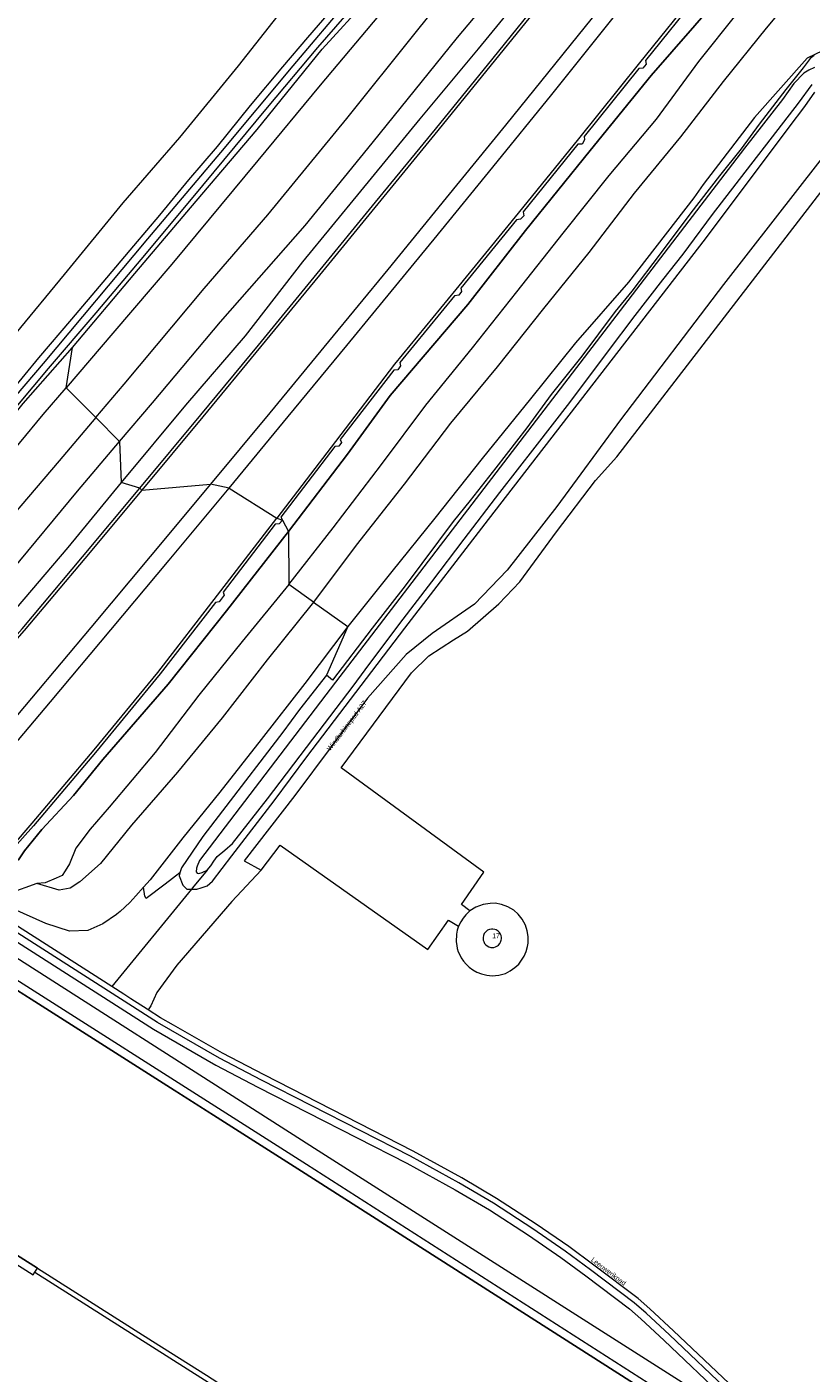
# Model space of a CAD drawing. Header units: metres. Extents: x 138165 to 154469, y 480134 to 494189.
# Tile 948 of 1056: x 151366 to 151568, y 480657 to 481003. Entities that reach past the tile are written whole.
import ezdxf

# ---------------------------------------------------------------- set-up
doc = ezdxf.new("R2010")
doc.units = ezdxf.units.M
doc.header["$LTSCALE"] = 0.001
doc.header["$MEASUREMENT"] = 0
for name, color, linetype, lineweight in [('TOP-L-topo objecten vlak', 7, 'Continuous', 0), ('TOP-L-water beschoeiing', 7, 'Continuous', 0), ('TOP-T-topo huisnummering naamgeving', 7, 'Continuous', 0)]:
    doc.layers.add(name, color=color, linetype=linetype, lineweight=lineweight)
doc.styles.add('Style-INTL_ISO', font='INTL_ISO.shx')

msp = doc.modelspace()

# ---------------------------------------------------------------- linework, layer by layer
at = {"layer": 'TOP-L-topo objecten vlak', "flags": 128}
for points in [[(151390.12, 480896.78), (151398.61, 480906.76), (151416.08, 480927.62), (151437.89, 480952.4), (151455.12, 480973.6), (151477.08, 481000.81), (151495.73, 481023.05), (151522.89, 481060.31), (151550.63, 481094.71), (151576.49, 481127.85), (151597.77, 481154.46), (151614.39, 481171.86)], [(151616.55, 481167.03), (151600.82, 481148.04), (151586.88, 481129.3), (151571.53, 481110.38), (151556.85, 481091.59), (151541.9, 481073.16), (151527.63, 481053.7), (151511.83, 481035.02), (151498.09, 481017.07), (151482.34, 480997.88), (151467.37, 480979.84), (151452.09, 480961.26), (151437.2, 480943.09), (151422.42, 480924.04), (151407.11, 480906.16), (151390.51, 480886.26)], [(151383.99, 480902.98), (151391.28, 480911.61), (151411.92, 480936.23), (151428.24, 480955.13), (151448.54, 480979.93), (151466.14, 481001.87), (151490.08, 481031.74), (151503.99, 481049.89), (151505.37, 481057.11), (151507.15, 481062.25), (151510.78, 481068.08), (151540.65, 481105.51), (151557.66, 481128.38), (151562.25, 481136.19), (151564.25, 481138.31), (151570.48, 481145.81), (151575.63, 481152.56), (151577.57, 481158.7), (151577.45, 481160.46), (151574.91, 481162.4), (151576.03, 481164.53)], [(151395.35, 480884.82), (151410.99, 480903.66), (151425.82, 480921.62), (151440.99, 480940.01), (151455.99, 480958.38), (151471.38, 480977.2), (151486.19, 480995.49), (151501.45, 481014.43), (151515.96, 481032.47), (151531.09, 481051.35), (151546.04, 481070.18), (151560.77, 481088.76), (151575.32, 481107.22), (151590.66, 481126.75), (151605.21, 481145.45), (151619.92, 481164.39)], [(151620.46, 481163.91), (151605.83, 481145.09), (151591.26, 481126.37), (151575.91, 481106.81), (151561.3, 481088.27), (151546.65, 481069.79), (151531.74, 481051.03), (151516.63, 481032.18), (151502.07, 481014.02), (151486.81, 480995.11), (151471.99, 480976.83), (151456.58, 480957.94), (151441.56, 480939.6), (151426.36, 480921.14), (151411.55, 480903.2), (151395.86, 480884.32)], [(151637.87, 481165.8), (151623.07, 481146.73), (151608.61, 481128.13), (151593.57, 481108.9), (151579, 481090.39), (151564.08, 481071.44), (151549.34, 481052.89), (151534.18, 481033.88), (151518.93, 481014.86), (151504.14, 480996.48), (151489.41, 480978.24), (151474.11, 480959.48), (151459.11, 480941.07), (151443.89, 480922.57), (151428.73, 480904.17), (151413.53, 480885.81)], [(151571.99, 481159.69), (151574, 481158.73), (151569.05, 481154.07), (151562.92, 481146.88), (151549.68, 481130.16), (151534.08, 481110.75), (151516.85, 481087.82), (151505.53, 481067.94), (151493.24, 481050.17), (151480.17, 481034.67), (151461.29, 481011.86), (151441.73, 480988.53), (151425.65, 480969.1), (151403.58, 480942.49), (151388.4, 480924.7), (151376.36, 480910.65)], [(151378.02, 480921), (151394.03, 480940.09), (151409.83, 480958.7), (151425.51, 480977.14), (151442.25, 480997.76), (151454.16, 481010.92), (151455.19, 481012.7), (151454.63, 481015.02), (151453.25, 481016.79), (151452.91, 481018.32), (151453.7, 481019.36), (151457.51, 481023.55), (151471.29, 481040.06), (151485.72, 481057.05), (151495.56, 481068.84), (151504.62, 481079.77), (151520.53, 481099.7), (151536.55, 481118.88), (151553.85, 481138.78), (151558.46, 481143.95), (151564.12, 481150.17), (151571.99, 481159.69)], [(151418.29, 480884.84), (151433.52, 480903.27), (151448.56, 480921.54), (151456.01, 480930.61), (151471.02, 480948.91), (151486.14, 480967.45), (151501.27, 480986.13), (151516.1, 481004.59), (151531.09, 481023.23), (151546.02, 481041.9), (151560.83, 481060.54), (151575.79, 481079.42), (151590.49, 481098.1), (151605.23, 481116.93), (151620.08, 481135.93), (151634.8, 481154.87)], [(151647.97, 481151.35), (151632.55, 481131.52), (151616.91, 481111.42), (151601.73, 481092.14), (151586.34, 481072.5), (151570.65, 481052.79), (151555.19, 481033.29), (151539.4, 481013.59), (151523.9, 480994.28), (151508.16, 480974.67), (151492.68, 480955.55), (151476.63, 480935.9), (151460.86, 480916.68), (151445.65, 480896.79), (151430.56, 480877.06)], [(151650.88, 481148.31), (151635.95, 481128.83), (151620.79, 481108.15), (151605.72, 481089.19), (151589.71, 481069.74), (151574.12, 481049.45), (151558.46, 481030.25), (151543.37, 481009.99), (151526.88, 480991.01), (151511.16, 480971.69), (151494.5, 480951.1), (151479.73, 480932.1), (151459.73, 480908.66), (151448.74, 480893.52), (151433.56, 480873.62)], [(151433.56, 480873.62), (151448.74, 480893.52), (151459.73, 480908.66), (151479.73, 480932.1), (151494.5, 480951.1), (151511.16, 480971.69), (151526.88, 480991.01), (151543.37, 481009.99), (151558.46, 481030.25), (151574.12, 481049.45), (151589.71, 481069.74), (151605.72, 481089.19), (151620.79, 481108.15), (151635.95, 481128.83), (151650.88, 481148.31)], [(151433.66, 480860.04), (151445.05, 480874.64), (151457.52, 480890.86), (151468.9, 480906.21), (151480.92, 480920.91), (151492.33, 480935.32), (151504.25, 480950.45), (151516.08, 480965.23), (151528.26, 480979.73), (151539.12, 480994.61), (151549, 481006.95), (151554.09, 481011.81), (151558.75, 481016.58), (151569.9, 481028.92), (151580.9, 481042.85), (151592.8, 481058.8), (151604.89, 481072.76), (151615.67, 481087.72), (151627.56, 481101.9), (151637.89, 481116.27), (151648.78, 481131.08), (151651.34, 481137.08), (151654.25, 481141.17)], [(151660.35, 481136.67), (151657.71, 481132.57), (151654.37, 481126.88), (151643.65, 481111.89), (151633.39, 481097.59), (151621.71, 481083.08), (151610.55, 481068.36), (151599.06, 481053.68), (151586.87, 481038.09), (151575.52, 481024.14), (151566.04, 481012), (151560.43, 481007.92), (151556.45, 481003.18), (151545.35, 480989.46), (151534.38, 480975.19), (151522.49, 480960.73), (151510.83, 480945.43), (151499.13, 480931.04), (151487.25, 480916.06), (151475.23, 480901.5), (151463.36, 480885.88), (151450.98, 480870.12), (151439.97, 480855.46)], [(151509.89, 481112.63), (151514.06, 481111.4), (151511.75, 481104.99), (151508.95, 481101.32), (151503.67, 481094.86), (151490.38, 481078.79), (151475.15, 481061.19), (151462.99, 481047.07), (151452.66, 481035.96), (151443.86, 481024.78), (151439.49, 481019.18), (151434, 481010.57), (151420.6, 480993.46), (151405.56, 480975.03), (151390.97, 480958.22), (151375.83, 480939.83), (151363.42, 480924.71), (151341.99, 480899.54), (151319.9, 480875.21), (151301.46, 480854.68), (151235.86, 480896.49), (151344.32, 480995.91), (151509.89, 481112.63)], [(151595.66, 481021.84), (151590.48, 481015.15), (151579.5, 481000.78), (151577.18, 480997.87), (151575.23, 480997.15), (151570.9, 480997.38), (151566.98, 480995.5), (151553.42, 480980.17), (151540.27, 480962.92), (151537.8, 480959.52), (151521, 480937.8), (151507.4, 480922.19), (151495.83, 480907.82), (151483.36, 480892.47), (151471.21, 480877.1), (151460.13, 480863.36), (151448.83, 480849.25)], [(151449.32, 481010.86), (151434.7, 480993.49), (151416.07, 480971.17), (151397.34, 480949.01), (151370.47, 480916.92), (151352.02, 480895.32), (151334.24, 480874.33), (151323.94, 480862.25), (151312.43, 480850.26), (151302.36, 480839.75), (151298.16, 480835.59), (151297.16, 480834.27), (151296.79, 480833.44), (151296.94, 480833.05)], [(151539.42, 481012.28), (151525.43, 480994.9), (151525.54, 480993.92), (151524.71, 480992.87), (151523.73, 480992.82), (151509.6, 480975.27), (151509.75, 480974.42), (151509.12, 480973.37), (151508, 480973.29), (151493.91, 480955.91), (151494.09, 480954.93), (151493.27, 480954.03), (151492.21, 480953.85), (151477.93, 480936.29), (151478.11, 480935.43), (151477.37, 480934.48), (151476.27, 480934.3), (151462.23, 480917.15), (151462.41, 480916.27), (151461.7, 480915.29), (151460.65, 480915.21), (151446.87, 480897.33), (151447.18, 480896.58), (151446.52, 480895.62), (151445.51, 480895.55), (151431.6, 480877.39), (151432, 480876.58)], [(151443.96, 481007.11), (151438.44, 481000.77), (151432.02, 480993.21), (151423.74, 480983.27), (151415.23, 480972.72), (151407.89, 480964.13), (151400.4, 480955.07), (151393.67, 480947.14), (151385.83, 480937.86), (151377.76, 480928.34), (151369.29, 480918.33), (151355.09, 480901.2), (151343.13, 480887.1), (151332.51, 480874.83), (151321.96, 480862.74), (151313.11, 480853.08), (151304.75, 480844.58), (151297.85, 480837.73), (151295.72, 480835.27), (151295.26, 480833.96), (151295.57, 480832.8), (151296.23, 480832.12)], [(151296.94, 480833.05), (151297.53, 480832.8), (151298.41, 480833.01), (151299.8, 480834.15), (151302.94, 480837.21), (151311.67, 480846.29), (151320.84, 480855.67), (151330.02, 480865.8), (151337.62, 480874.96), (151347.34, 480886.31), (151359.56, 480900.93), (151371.87, 480915.6), (151384.13, 480929.96), (151397.08, 480945.31), (151411.57, 480962.71), (151428.2, 480982.79), (151441.16, 480998.19), (151450.39, 481008.88)], [(151568.89, 480993.07), (151567.44, 480992.35), (151566.13, 480991.6), (151563.56, 480988.97), (151560.66, 480984.81), (151550.83, 480972.31), (151445.66, 480834.92), (151410.65, 480788.97), (151410.07, 480787.58), (151409.92, 480787.05), (151409.86, 480786.11), (151410.12, 480785.74), (151410.54, 480785.62), (151411.38, 480785.96), (151412.65, 480786.54)], [(151568.83, 480996.16), (151567.74, 480995.4), (151565.93, 480992.98), (151561.54, 480987.39), (151554.68, 480978.44), (151550.01, 480972.15), (151544.44, 480965.17), (151537.06, 480955.66), (151529.15, 480945.1), (151521.88, 480935.52), (151517.6, 480930.27), (151509, 480918.82), (151501.11, 480908.91), (151494.88, 480900.33), (151486.93, 480890.03), (151480.33, 480881.67), (151475.97, 480876.27), (151472.13, 480871.15), (151463.61, 480859.7), (151455.07, 480848.83), (151444.92, 480835.44), (151443.34, 480836.67)], [(151408.63, 480781.63), (151409.98, 480781.65), (151411.15, 480781.98), (151412.66, 480782.47), (151414.01, 480783.72), (151419.02, 480790.19), (151429.85, 480804.33), (151438.33, 480815.68), (151463.48, 480848.8), (151485.03, 480876.74), (151540.86, 480948.93), (151562.32, 480977.69), (151566.4, 480983.02), (151568.97, 480986.71)], [(151412.65, 480786.54), (151413.57, 480787.64), (151414.33, 480788.87), (151415.2, 480790.03), (151417.18, 480791.67), (151419.16, 480793.39), (151428.19, 480804.87), (151439.87, 480820.19), (151450.17, 480833.9), (151453.3, 480838.03), (151462.22, 480849.96), (151470.45, 480860.68), (151478.78, 480871.66), (151487.95, 480883.72), (151496.99, 480895.35), (151505.97, 480906.88), (151515.63, 480919.79), (151522.75, 480929.25), (151529.84, 480938.39), (151535.09, 480945.06), (151542.68, 480955.24), (151551.05, 480966.15), (151559.53, 480977.08), (151564.73, 480983.87), (151568.26, 480988.68)], [(151582.97, 480985.33), (151545.43, 480937.2), (151518.95, 480902.39), (151502.56, 480880.08), (151489.79, 480863.68), (151481.46, 480854.95), (151470.57, 480847.42), (151463.85, 480842.05), (151453.91, 480830.76), (151435.23, 480805.76), (151422.17, 480788.93), (151426.58, 480786.51)], [(151480.26, 480776.04), (151478.04, 480777.65), (151483.83, 480786.02), (151447.13, 480812.86), (151465.21, 480837.31), (151469.7, 480841.68), (151476.05, 480845.78), (151479.63, 480848.03), (151487.7, 480855.04), (151493.12, 480860.73), (151502.51, 480873.56), (151512.57, 480886.79), (151518.02, 480892.9), (151586.93, 480982.3)], [(151299.78, 480832.41), (151300.49, 480832.92), (151302.86, 480834.8), (151307.65, 480839.99), (151316.74, 480848.66), (151323.44, 480856.16), (151338.8, 480874.62), (151354.54, 480893.09), (151365.29, 480906.56), (151378.02, 480921)], [(151376.36, 480910.65), (151378.02, 480921)], [(151311.74, 480812.23), (151309.03, 480819.99), (151309.16, 480826.95), (151309.68, 480831.05), (151312.1, 480835.91), (151321.1, 480845.09), (151325.66, 480849.69), (151331.14, 480856.64), (151346.01, 480874.27), (151370.47, 480903.78), (151376.36, 480910.65)], [(151376.36, 480910.65), (151383.99, 480902.98)], [(151383.99, 480902.98), (151374.62, 480891.87), (151354.26, 480868.06), (151337.98, 480848.72), (151329.15, 480837.24), (151325.83, 480833.32), (151317.62, 480826.77)], [(151383.99, 480902.98), (151390.12, 480896.78)], [(151317.62, 480826.77), (151323.5, 480827.69), (151328.31, 480831.08), (151335.37, 480836.88), (151341.97, 480842.24), (151362.41, 480863.63), (151379.28, 480884.04), (151390.12, 480896.78)], [(151390.12, 480896.78), (151390.51, 480886.26)], [(151390.51, 480886.26), (151376.82, 480869.52), (151361.52, 480851.58), (151343.75, 480833.97), (151334.72, 480826.3), (151328.91, 480822.4), (151323.54, 480815.63), (151323.17, 480815.01)], [(151413.53, 480885.81), (151397.99, 480867.24), (151382.74, 480848.96), (151367.47, 480830.79), (151352.06, 480812.51), (151343.52, 480802.44), (151344.63, 480801.33), (151342.09, 480797.97), (151341.72, 480797.6), (151341.55, 480797.41)], [(151395.35, 480884.82), (151390.51, 480886.26)], [(151395.86, 480884.32), (151413.53, 480885.81)], [(151418.29, 480884.84), (151413.53, 480885.81)], [(151325.15, 480807.84), (151326.14, 480809.67), (151330.08, 480813.55), (151333.4, 480816.31), (151340.65, 480821.95), (151343.51, 480824.5), (151344.78, 480825.76), (151346.77, 480827.9), (151347.45, 480828.77), (151348.96, 480830.45), (151365.04, 480848.64), (151380.59, 480867.16), (151395.35, 480884.82)], [(151395.86, 480884.32), (151381.18, 480866.74), (151365.59, 480848.18), (151349.48, 480829.95), (151347.98, 480828.32), (151347.21, 480827.33), (151345.34, 480825.29), (151343.96, 480823.95), (151341.22, 480821.5), (151333.73, 480815.69), (151330.62, 480813.07), (151326.7, 480809.16), (151325.29, 480807.75)], [(151342, 480797.13), (151342.15, 480797.3), (151345.28, 480800.94), (151347.36, 480800.6), (151357.15, 480811.92), (151372.32, 480829.87), (151387.83, 480848.32), (151402.84, 480866.28), (151418.29, 480884.84)], [(151395.35, 480884.82), (151395.86, 480884.32)], [(151418.29, 480884.84), (151430.56, 480877.06)], [(151357.79, 480787.1), (151357.97, 480787.34), (151367.66, 480798.65), (151383.56, 480817.49), (151400, 480837.36), (151415.34, 480857.24), (151430.56, 480877.06)], [(151432, 480876.58), (151431.18, 480875.6), (151430.14, 480875.52), (151416.76, 480858.09), (151417.02, 480857.32), (151415.77, 480855.55), (151414.83, 480855.41), (151400.59, 480837), (151383.97, 480816.81), (151368.01, 480797.93), (151361.6, 480790.8)], [(151430.56, 480877.06), (151432, 480876.58)], [(151432, 480876.58), (151433.56, 480873.62)], [(151433.56, 480873.62), (151417.66, 480853.27), (151402.59, 480834.35), (151385.79, 480814.96), (151378.31, 480805.74), (151370.15, 480796.99), (151365.63, 480791.48), (151364.08, 480789.19), (151363.81, 480789.07), (151363.6, 480789.13), (151356.62, 480781.08)], [(151363.6, 480789.13), (151363.81, 480789.07), (151364.08, 480789.19), (151365.63, 480791.48), (151370.15, 480796.99), (151378.31, 480805.74), (151385.79, 480814.96), (151402.59, 480834.35), (151417.66, 480853.27), (151433.56, 480873.62)], [(151433.56, 480873.62), (151433.66, 480860.04)], [(151433.66, 480860.04), (151421.68, 480845.32), (151410.48, 480831.58), (151399.26, 480816.76), (151387.46, 480802.77), (151382.58, 480797.06), (151378.83, 480792.16), (151377.26, 480788.18), (151376.11, 480786.34), (151375.38, 480785.17), (151373.85, 480784.44), (151371.02, 480783.3), (151368.86, 480783.11)], [(151439.97, 480855.46), (151433.66, 480860.04)], [(151439.97, 480855.46), (151428.12, 480840.65), (151416.47, 480825.75), (151405.03, 480811.71), (151393.19, 480798.13), (151385.22, 480788.25), (151379.87, 480783.5), (151377.38, 480781.87), (151374.59, 480781.33), (151368.86, 480783.11)], [(151439.97, 480855.46), (151448.83, 480849.25)], [(151448.83, 480849.25), (151437.8, 480834.59), (151426.52, 480820.12), (151415.91, 480806.56), (151406.4, 480794.81), (151397.95, 480783.99), (151396.29, 480782.14)], [(151448.83, 480849.25), (151443.34, 480836.67)], [(151443.34, 480836.67), (151436.4, 480827.82), (151432.09, 480821.99), (151416.56, 480801.78), (151411.52, 480795.18), (151406.06, 480787.14), (151405.66, 480785.83)], [(151426.58, 480786.51), (151431.47, 480792.99), (151469.44, 480766.14), (151474.73, 480773.68), (151477.31, 480772.13)], [(151405.66, 480785.83), (151401.85, 480782.95), (151396.95, 480779.24), (151396.62, 480779.84), (151396.29, 480782.14)], [(151426.58, 480786.51), (151419.04, 480778.44), (151404.88, 480762.04), (151399.72, 480755.03), (151398.14, 480751.59), (151397.49, 480750.58)], [(151405.66, 480785.83), (151405.41, 480785.03), (151406.4, 480782.69), (151407.44, 480781.62), (151408.63, 480781.63)], [(151412.65, 480786.54), (151408.92, 480781.99), (151408.63, 480781.63)], [(151368.86, 480783.11), (151361.69, 480780.54)], [(151396.29, 480782.14), (151394.32, 480779.94), (151392.79, 480778.23), (151390.24, 480775.89), (151389.45, 480775.16), (151389.32, 480775.07), (151385.79, 480772.68), (151381.96, 480770.99), (151377.28, 480770.8), (151371.12, 480772.76), (151362.91, 480776.51), (151362.01, 480777.51)], [(151408.63, 480781.63), (151388.12, 480756.57)], [(151388.12, 480756.57), (151353.34, 480778.82), (151353.22, 480778.89)], [(151350.92, 480776.22), (151398.81, 480745.58), (151414.9, 480736.37), (151425.7, 480730.72), (151464.02, 480711.16), (151476.44, 480704.3), (151485.24, 480699.1), (151495.31, 480692.56), (151503.62, 480686.82), (151510.03, 480682.11), (151521.27, 480673.61), (151524.21, 480671.05), (151530.22, 480665.46), (151546.03, 480650.43)], [(151547.4, 480651.89), (151531.59, 480666.92), (151525.55, 480672.54), (151522.53, 480675.16), (151511.23, 480683.72), (151504.78, 480688.45), (151496.42, 480694.22), (151486.29, 480700.8), (151477.43, 480706.03), (151464.96, 480712.93), (151426.61, 480732.5), (151415.86, 480738.12), (151399.84, 480747.29), (151352.23, 480777.75)], [(151477.31, 480772.13), (151476.95, 480771.08), (151476.79, 480770.04), (151476.7, 480768.11), (151476.85, 480767.16), (151476.99, 480766.34), (151477.23, 480765.53), (151477.61, 480764.77), (151478.03, 480763.94), (151478.62, 480763.11), (151479.28, 480762.33), (151480.03, 480761.6), (151480.99, 480760.89), (151482.02, 480760.27), (151483.19, 480759.82), (151484.62, 480759.51), (151485.96, 480759.37), (151487.68, 480759.52), (151489.41, 480759.92), (151490.63, 480760.58), (151491.82, 480761.46), (151492.86, 480762.37), (151493.52, 480763.33), (151494.22, 480764.39), (151494.75, 480765.63), (151495.08, 480766.88), (151495.24, 480767.73), (151495.24, 480769.43), (151494.98, 480770.91), (151494.51, 480772.34), (151493.71, 480773.88), (151492.66, 480775.17), (151491.53, 480776.2), (151489.97, 480777.06), (151488.36, 480777.68), (151486.75, 480777.99), (151485.47, 480777.98), (151483.66, 480777.65), (151481.8, 480776.99), (151480.26, 480776.04)], [(151480.26, 480776.04), (151479.22, 480775.02), (151478.52, 480774.16), (151477.88, 480773.19), (151477.31, 480772.13)], [(151559.37, 480639.08), (151441.18, 480714.31), (151348.56, 480773.48)], [(151483.61, 480769), (151483.67, 480768.47), (151483.78, 480768.13), (151484.02, 480767.66), (151484.25, 480767.38), (151484.65, 480767.03), (151485.12, 480766.79), (151485.64, 480766.65), (151485.99, 480766.62), (151486.35, 480766.65), (151486.86, 480766.79), (151487.33, 480767.03), (151487.61, 480767.26), (151487.96, 480767.66), (151488.14, 480767.97), (151488.31, 480768.47), (151488.36, 480768.82), (151488.36, 480769.18), (151488.27, 480769.7), (151488.14, 480770.03), (151487.85, 480770.48), (151487.48, 480770.86), (151487.02, 480771.15), (151486.69, 480771.28), (151486.17, 480771.37), (151485.81, 480771.37), (151485.29, 480771.28), (151484.8, 480771.06), (151484.51, 480770.86), (151484.13, 480770.48), (151483.93, 480770.19), (151483.72, 480769.7), (151483.62, 480769.18), (151483.61, 480769)], [(151483.61, 480769), (151483.67, 480768.47), (151483.78, 480768.13), (151484.02, 480767.66), (151484.25, 480767.38), (151484.65, 480767.03), (151485.12, 480766.79), (151485.64, 480766.65), (151485.99, 480766.62), (151486.35, 480766.65), (151486.86, 480766.79), (151487.33, 480767.03), (151487.61, 480767.26), (151487.96, 480767.66), (151488.14, 480767.97), (151488.31, 480768.47), (151488.36, 480768.82), (151488.36, 480769.18), (151488.27, 480769.7), (151488.14, 480770.03), (151487.85, 480770.48), (151487.48, 480770.86), (151487.02, 480771.15), (151486.69, 480771.28), (151486.17, 480771.37), (151485.81, 480771.37), (151485.29, 480771.28), (151484.8, 480771.06), (151484.51, 480770.86), (151484.13, 480770.48), (151483.93, 480770.19), (151483.72, 480769.7), (151483.62, 480769.18), (151483.61, 480769)], [(151822.48, 480462.15), (151763.53, 480500), (151634.27, 480582.99), (151436.93, 480709.05), (151343.98, 480768.17)], [(151823.64, 480463.9), (151767.32, 480500), (151635.41, 480584.55), (151438.2, 480710.81), (151345.39, 480769.8)], [(151397.49, 480750.58), (151397.22, 480750.75), (151393.01, 480753.44), (151391.24, 480754.57), (151388.12, 480756.57)], [(151548.44, 480652.98), (151532.62, 480668.02), (151526.54, 480673.67), (151523.49, 480676.31), (151512.13, 480684.92), (151505.65, 480689.67), (151497.27, 480695.46), (151487.1, 480702.07), (151478.18, 480707.33), (151465.68, 480714.25), (151427.31, 480733.83), (151416.6, 480739.43), (151404, 480746.64), (151400.64, 480748.56), (151397.49, 480750.58)], [(151305.93, 480724.01), (151338.4, 480703.45), (151368.97, 480684.09)], [(151304.53, 480722.38), (151337, 480701.92), (151367.92, 480682.43), (151368.33, 480683.07)], [(151368.33, 480683.07), (151368.97, 480684.09)], [(151368.33, 480683.07), (151411.99, 480655.37), (151588.3, 480543.07), (151588.9, 480543.93), (151594.71, 480540.24), (151594.19, 480539.36), (151656.72, 480500), (151741.72, 480446.5), (151789.86, 480416.2), (151827.36, 480392.6), (151884.14, 480356.86)], [(151368.97, 480684.09), (151398.6, 480665.33), (151412.47, 480656.55), (151472.89, 480617.47), (151485.88, 480609.69), (151532.29, 480581.9), (151588.87, 480545.12), (151595.73, 480541.94), (151885.27, 480358.47)]]:
    msp.add_lwpolyline(points, dxfattribs=at)
at = {"layer": 'TOP-L-water beschoeiing', "flags": 128}
for points in [[(151000, 480986.09), (151048.9, 480955.15), (151174.69, 480875.85), (151436.93, 480709.05), (151634.27, 480582.99), (151763.53, 480500)], [(151368.97, 480684.09), (151338.4, 480703.45)], [(151368.97, 480684.09), (151398.6, 480665.33)]]:
    msp.add_lwpolyline(points, dxfattribs=at)

# ---------------------------------------------------------------- texts
at = {"layer": 'TOP-T-topo huisnummering naamgeving', "style": 'Style-INTL_ISO'}
for s, rotation, p in [('Windturbinepad A27', 52.6, (151444.3, 480817.09)), ('Leeuwerikpad', 322.8, (151511.27, 480686.02))]:
    msp.add_text(s, height=1.25, rotation=rotation, dxfattribs=at).set_placement(p)
msp.add_text('17', height=1.25, dxfattribs=at).set_placement((151485.99, 480769))

doc.saveas('drawing.dxf')
